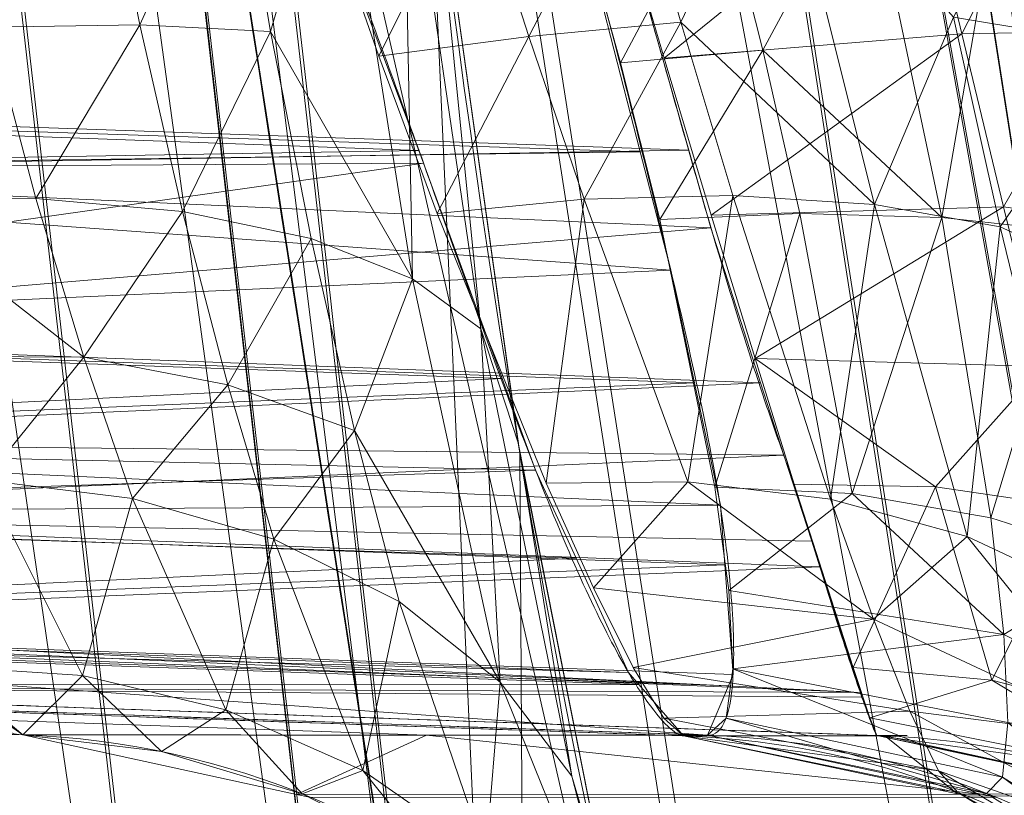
# Model space of a CAD drawing. Header units: millimetres. Extents: x -71 to 71, y -145 to 145.
# Tile 477 of 497: x 41.913 to 42.265, y 109.909 to 110.186. Entities that reach past the tile are written whole.
import ezdxf

# ---------------------------------------------------------------- set-up
doc = ezdxf.new("R2010")
doc.units = ezdxf.units.MM
doc.layers.add('1', color=7, linetype='CONTINUOUS')

msp = doc.modelspace()

# ---------------------------------------------------------------- linework, layer by layer
at = {"layer": '1', "color": 163, "linetype": 'Continuous', "lineweight": 13, "extrusion": (-0.1137140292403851, 4.890573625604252e-05, 0.9935135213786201)}
msp.add_arc((-109.6483202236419, 42.06145079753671, -0.5956104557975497), 0.3, 96.54945003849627, 178.0117394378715, dxfattribs=at)
at = {"layer": '1', "color": 163, "linetype": 'Continuous', "lineweight": 13, "extrusion": (0.05659040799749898, 3.694390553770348e-05, 0.9983974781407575)}
msp.add_arc((109.6024184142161, -42.38075128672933, -1.797075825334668), 0.3, 278.5010651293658, 357.9593240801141, dxfattribs=at)
at = {"layer": '1', "color": 163, "linetype": 'Continuous', "lineweight": 13, "extrusion": (-0.05388248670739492, 4.44957067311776e-05, 0.9985472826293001)}
msp.add_arc((-109.6649407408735, 42.06560171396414, -0.9875252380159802), 0.3, 97.14968577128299, 178.0444723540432, dxfattribs=at)
at = {"layer": '1', "color": 163, "linetype": 'Continuous', "lineweight": 13, "extrusion": (-0.02099209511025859, 4.11783270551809e-05, 0.9997796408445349)}
msp.add_arc((-109.7126891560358, 41.97729332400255, -1.215230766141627), 0.3, 97.58949235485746, 178.1119756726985, dxfattribs=at)
at = {"layer": '1', "color": 163, "linetype": 'Continuous', "lineweight": 13}
for points, knots in [([(37.174240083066, 118.08603465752, 15.9592939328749), (37.2238781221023, 117.780023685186, 15.9462913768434), (37.35066853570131, 117.002732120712, 15.9053668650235), (37.5568223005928, 115.756396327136, 15.8077242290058), (37.7934096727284, 114.349320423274, 15.6541114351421), (38.0327967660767, 112.947949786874, 15.4584926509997), (38.2746910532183, 111.553323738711, 15.2220725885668), (38.5188048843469, 110.16635640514, 14.9462216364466), (38.76485939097, 108.787827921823, 14.6324494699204), (39.0125878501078, 107.418379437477, 14.2823776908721), (39.2617382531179, 106.058512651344, 13.897713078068), (39.5120752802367, 104.708592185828, 13.4802221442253), (39.8471510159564, 102.922266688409, 12.8822026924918), (40.2679135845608, 100.715129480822, 12.061672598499), (40.7745235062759, 98.1073669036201, 10.9747185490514), (41.281745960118, 95.5384227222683, 9.79949859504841), (41.7887493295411, 93.00515156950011, 8.54936866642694), (42.2949141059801, 90.5035364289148, 7.23688600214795), (42.7997920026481, 88.0289342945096, 5.8738086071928), (43.3030673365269, 85.5762681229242, 4.47116393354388), (43.8045219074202, 83.1401714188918, 3.03936374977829), (44.3040040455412, 80.7150933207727, 1.58834298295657), (44.8014013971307, 78.295374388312, 0.127711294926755), (45.2966154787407, 75.8753054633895, -1.33308240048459), (45.789538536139, 73.4491754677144, -2.78458865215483), (46.28003040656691, 71.0113204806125, -4.2171932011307), (46.7678950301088, 68.5561812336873, -5.6209568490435), (47.2528545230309, 66.0783819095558, -6.985457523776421), (47.7345229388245, 63.572834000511, -8.29965698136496), (48.2123755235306, 61.0348846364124, -9.55178072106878), (48.6857180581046, 58.4605086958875, -10.7292506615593), (49.15365527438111, 55.846563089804, -11.8186859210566), (49.5381647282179, 53.6336486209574, -12.6414512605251), (49.8418233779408, 51.8423407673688, -13.2413425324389), (50.0673963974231, 50.4885070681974, -13.6602746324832), (50.29059100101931, 49.12455621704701, -14.0464135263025), (50.5111860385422, 47.7508596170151, -14.3979884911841), (50.7289488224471, 46.3679270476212, -14.7132887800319), (50.9436375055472, 44.9764090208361, -14.9906891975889), (51.1550039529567, 43.577096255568, -15.2286769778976), (51.3627972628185, 42.1709145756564, -15.425879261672), (51.566767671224, 40.7589159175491, -15.5810895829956), (51.766670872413, 39.342264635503, -15.6932925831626), (51.9622724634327, 37.922219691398, -15.7616849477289), (52.0896590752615, 36.9741488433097, -15.7776897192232), (52.1525651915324, 36.5, -15.7782386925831)], [0, 0, 0, 0, 0.0103548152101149, 0.0263168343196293, 0.0422788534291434, 0.0582408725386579, 0.074202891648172, 0.0901649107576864, 0.106126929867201, 0.122088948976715, 0.138050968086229, 0.154012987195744, 0.169975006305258, 0.201899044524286, 0.233823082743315, 0.265747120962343, 0.297671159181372, 0.3295951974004, 0.361519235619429, 0.393443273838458, 0.425367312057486, 0.457291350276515, 0.489215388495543, 0.521139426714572, 0.5530634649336, 0.584987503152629, 0.616911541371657, 0.648835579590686, 0.680759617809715, 0.712683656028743, 0.744607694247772, 0.7765317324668, 0.808455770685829, 0.824417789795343, 0.840379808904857, 0.856341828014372, 0.872303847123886, 0.8882658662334, 0.904227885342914, 0.920189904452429, 0.936151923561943, 0.952113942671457, 0.968075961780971, 0.984037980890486, 1, 1, 1, 1]), ([(37.2559310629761, 118.086034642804, -16.0329826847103), (37.2645711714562, 118.04183302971, -16.03452073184), (37.2954305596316, 117.883994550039, -16.0402037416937), (37.3485385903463, 117.612566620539, -16.0511465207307), (37.4264070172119, 117.215021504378, -16.0696304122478), (37.4932121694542, 116.874411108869, -16.0880872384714), (37.5489196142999, 116.590677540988, -16.1051934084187), (37.604644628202, 116.307000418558, -16.1231595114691), (37.6938587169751, 115.853304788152, -16.1546480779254), (37.8166426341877, 115.229976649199, -16.2044798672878), (37.9507056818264, 114.550695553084, -16.2668815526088), (38.0848598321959, 113.87221337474, -16.337215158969), (38.2638223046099, 112.96872616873, -16.4413951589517), (38.4876361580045, 111.841703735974, -16.5907973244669), (38.7562028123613, 110.493558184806, -16.7997191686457), (39.0245972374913, 109.150088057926, -17.037115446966), (39.29265717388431, 107.811687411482, -17.3018213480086), (39.5602472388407, 106.478601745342, -17.5925977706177), (39.8272320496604, 105.151076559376, -17.908205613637), (40.1822598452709, 103.388599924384, -18.3604286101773), (40.6239879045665, 101.199941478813, -18.9814258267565), (41.1501005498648, 98.596526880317, -19.8055950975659), (41.6717586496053, 96.0151266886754, -20.6987407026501), (42.188619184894, 93.4540909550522, -21.6511651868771), (42.7004625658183, 90.9112177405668, -22.6535253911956), (43.2071659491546, 88.3838781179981, -23.6968439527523), (43.7086800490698, 85.8691165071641, -24.7724886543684), (44.3704490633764, 82.5286146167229, -26.2386713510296), (45.1847754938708, 78.3680921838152, -28.1110701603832), (45.9822741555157, 74.2044292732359, -29.9837394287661), (46.6102725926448, 70.8576333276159, -31.4504265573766), (47.0762346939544, 68.3362533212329, -32.5265704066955), (47.537077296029, 65.8003905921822, -33.5704788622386), (47.9926504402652, 63.2470845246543, -34.573480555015), (48.4427233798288, 60.673706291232, -35.5265503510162), (48.88697175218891, 58.0780629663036, -36.4202895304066), (49.32496441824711, 55.4585273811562, -37.24493877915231), (49.6842880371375, 53.2549047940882, -37.8661866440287), (49.9680084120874, 51.47957208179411, -38.3184878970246), (50.1788297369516, 50.1419744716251, -38.6340858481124), (50.3875824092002, 48.798398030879, -38.92477634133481), (50.5941522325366, 47.4491043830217, -39.1893143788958), (50.7984250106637, 46.0943551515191, -39.4264549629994), (51.00027453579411, 44.7345648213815, -39.635030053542), (51.16635792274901, 43.59755070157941, -39.7840646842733), (51.29788281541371, 42.6859096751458, -39.8879032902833), (51.3958388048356, 42.0012349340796, -39.9579571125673), (51.4930903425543, 41.3156871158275, -40.0200552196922), (51.5896204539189, 40.6293552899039, -40.0740904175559), (51.6854121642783, 39.94232852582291, -40.1199555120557), (51.7646091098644, 39.369301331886, -40.1512786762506), (51.8275804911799, 38.910621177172, -40.1721449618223), (51.8746138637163, 38.5664945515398, -40.1856879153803), (51.9214499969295, 38.2222641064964, -40.1971134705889), (51.9680868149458, 37.8779425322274, -40.2064109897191), (52.0145222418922, 37.5335425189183, -40.21356983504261), (52.0530489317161, 37.246488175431, -40.2177457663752), (52.0837675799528, 37.0168187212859, -40.2200081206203), (52.106754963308, 36.84455529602, -40.2211645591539), (52.1296904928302, 36.6722821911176, -40.2217795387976), (52.14494610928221, 36.557428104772, -40.2218277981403), (52.1525651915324, 36.5, -40.2217613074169)], [0, 0, 0, 0, 0.0015533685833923, 0.00554715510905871, 0.00954094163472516, 0.0155316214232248, 0.017528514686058, 0.0195254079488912, 0.0255160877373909, 0.0335036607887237, 0.0414912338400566, 0.0494788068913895, 0.0574663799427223, 0.073441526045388, 0.0894166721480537, 0.10539181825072, 0.121366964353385, 0.137342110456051, 0.153317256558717, 0.169292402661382, 0.201242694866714, 0.233192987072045, 0.265143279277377, 0.297093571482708, 0.32904386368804, 0.360994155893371, 0.392944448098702, 0.424894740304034, 0.488795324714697, 0.55269590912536, 0.584646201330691, 0.616596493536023, 0.648546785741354, 0.680497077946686, 0.712447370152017, 0.744397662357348, 0.77634795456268, 0.808298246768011, 0.824273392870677, 0.840248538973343, 0.856223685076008, 0.872198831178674, 0.88817397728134, 0.904149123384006, 0.920124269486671, 0.928111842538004, 0.936099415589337, 0.94408698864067, 0.952074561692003, 0.960062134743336, 0.968049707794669, 0.972043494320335, 0.976037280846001, 0.980031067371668, 0.984024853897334, 0.988018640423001, 0.992012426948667, 0.9940093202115, 0.996006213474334, 0.998003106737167, 1, 1, 1, 1]), ([(41.6735074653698, 112.263208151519, -5.50931000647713), (41.6735105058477, 112.263188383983, -5.50931000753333), (41.6735135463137, 112.263168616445, -5.50931000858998), (41.7315875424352, 111.885603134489, -5.50933018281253), (41.7899435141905, 111.508101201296, -5.509350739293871), (41.89272186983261, 110.845680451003, -5.50938744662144), (41.9370536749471, 110.560747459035, -5.509403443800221), (42.0258939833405, 109.990908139, -5.50943580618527), (42.070402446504, 109.706001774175, -5.50945217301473), (42.1149678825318, 109.421104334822, -5.50946868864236)], [0, 0, 0, 0, 2.08609620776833e-05, 2.08609620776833e-05, 0.398450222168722, 0.398450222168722, 0.699224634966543, 0.699224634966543, 1, 1, 1, 1]), ([(41.7732739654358, 110.2336653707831, 4.488518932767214), (41.77457325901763, 110.2287075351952, 4.488544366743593), (41.77734405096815, 110.2188378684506, 4.48836153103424), (41.78322353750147, 110.1992344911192, 4.487062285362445), (41.79377525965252, 110.1652329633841, 4.482343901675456), (41.80917832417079, 110.1180571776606, 4.468689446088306), (41.82789672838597, 110.0657317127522, 4.441745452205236), (41.84724122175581, 110.0196727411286, 4.405434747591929), (41.86643664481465, 109.981514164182, 4.360799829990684), (41.88426914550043, 109.9526094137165, 4.309211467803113), (41.90079652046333, 109.9344788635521, 4.252456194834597), (41.91005716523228, 109.9301808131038, 4.21254658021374), (41.91397251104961, 109.9301235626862, 4.192414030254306)], [0, 0, 0, 0, 0.03125, 0.0625, 0.125, 0.25, 0.375, 0.5, 0.625, 0.75, 0.875, 1, 1, 1, 1]), ([(42.15004707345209, 109.9297683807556, -4.193145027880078), (42.14813201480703, 109.9297861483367, -4.217499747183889), (42.14153898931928, 109.9341827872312, -4.260116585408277), (42.12581063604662, 109.9596822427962, -4.32559871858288), (42.11074597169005, 109.9907942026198, -4.375454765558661), (42.09261597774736, 110.0358415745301, -4.422171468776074), (42.07158477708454, 110.093886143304, -4.460078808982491), (42.04770398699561, 110.161487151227, -4.484224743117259), (42.02981591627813, 110.2091172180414, -4.489263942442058), (42.02034234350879, 110.2325348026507, -4.4890572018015)], [0, 0, 0, 0, 0.25, 0.375, 0.5, 0.625, 0.75, 0.875, 1, 1, 1, 1]), ([(42.1256391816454, 110.2316421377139, -0.03679167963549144), (42.13124443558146, 110.2123779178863, -0.0366835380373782), (42.14213086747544, 110.1737368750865, -0.04015852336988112), (42.15791286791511, 110.1176532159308, -0.05622801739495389), (42.17094727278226, 110.074314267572, -0.07836262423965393), (42.18010168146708, 110.0466265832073, -0.09798394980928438), (42.18468605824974, 110.0335414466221, -0.1087598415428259), (42.18726763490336, 110.0262884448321, -0.1151915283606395), (42.19340487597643, 110.0084970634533, -0.1317656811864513), (42.20158743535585, 109.98114937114, -0.1637501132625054), (42.21083642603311, 109.9520416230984, -0.2159659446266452), (42.217204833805, 109.9340338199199, -0.2734049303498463), (42.21901005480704, 109.929911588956, -0.3134939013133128), (42.2191558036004, 109.9299203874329, -0.3335624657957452)], [0, 0, 0, 0, 0.125, 0.25, 0.375, 0.4375, 0.46875, 0.484375, 0.5, 0.625, 0.75, 0.875, 1, 1, 1, 1]), ([(41.4182106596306, 109.947504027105, 4.17517520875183), (41.4926905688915, 109.944892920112, 4.17776505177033), (41.567170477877, 109.942281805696, 4.18035489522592), (41.7324244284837, 109.93648832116, 4.18610116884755), (41.8231984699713, 109.933305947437, 4.18925759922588), (41.9139725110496, 109.930123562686, 4.1924140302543)], [0, 0, 0, 0, 0.450699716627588, 0.450699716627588, 1, 1, 1, 1]), ([(42.1500470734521, 109.929768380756, -4.19314502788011), (42.0610434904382, 109.932882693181, -4.19005406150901), (41.97203990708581, 109.935996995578, -4.18696309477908), (41.7993926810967, 109.942038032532, -4.18096730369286), (41.7157490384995, 109.944964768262, -4.17806247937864), (41.6321053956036, 109.947891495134, -4.17515765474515)], [0, 0, 0, 0, 0.51552281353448, 0.51552281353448, 1, 1, 1, 1]), ([(42.1587184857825, 109.929989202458, 1.28106095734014), (42.0833547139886, 109.932616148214, 1.28368059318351), (42.0079909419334, 109.935243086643, 1.28630022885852), (41.84042401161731, 109.941083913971, 1.29212483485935), (41.7482208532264, 109.94429779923, 1.29532980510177), (41.6560176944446, 109.947511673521, 1.2985347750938)], [0, 0, 0, 0, 0.449753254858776, 0.449753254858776, 1, 1, 1, 1]), ([(41.7139227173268, 109.94757556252, -0.351121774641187), (41.7993494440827, 109.944590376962, -0.348152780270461), (41.88477617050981, 109.941605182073, -0.345183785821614), (42.0531871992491, 109.935720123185, -0.339330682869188), (42.1361715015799, 109.932820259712, -0.33644657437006), (42.2191558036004, 109.929920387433, -0.333562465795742)], [0, 0, 0, 0, 0.50725137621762, 0.50725137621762, 1, 1, 1, 1]), ([(41.9139725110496, 109.930123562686, 4.1924140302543), (41.9281329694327, 109.930117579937, 4.06866765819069), (41.941815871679, 109.930111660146, 3.94486570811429), (41.9889397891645, 109.930090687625, 3.50290183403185), (42.0197115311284, 109.93007585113, 3.18443874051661), (42.0749634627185, 109.930046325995, 2.54705752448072), (42.099445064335, 109.930031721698, 2.22810829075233), (42.1347793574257, 109.930007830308, 1.69974926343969), (42.1474226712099, 109.929998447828, 1.4904392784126), (42.1587184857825, 109.929989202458, 1.28106095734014)], [0, 0, 0, 0, 0.127873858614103, 0.127873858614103, 0.456329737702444, 0.456329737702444, 0.784725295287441, 0.784725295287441, 1, 1, 1, 1]), ([(42.2191558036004, 109.929920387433, -0.333562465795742), (42.2254046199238, 109.929908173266, -0.631234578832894), (42.2289606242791, 109.929896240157, -0.928975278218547), (42.23102138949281, 109.929868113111, -1.62910714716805), (42.2273094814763, 109.929851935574, -2.03154663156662), (42.2101215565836, 109.929820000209, -2.83628572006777), (42.1966368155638, 109.92980439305, -3.23864427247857), (42.1698968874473, 109.929782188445, -3.8249319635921), (42.1604785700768, 109.929775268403, -4.009068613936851), (42.1500470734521, 109.929768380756, -4.19314502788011)], [0, 0, 0, 0, 0.231332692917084, 0.231332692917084, 0.543992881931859, 0.543992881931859, 0.856752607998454, 0.856752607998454, 1, 1, 1, 1])]:
    msp.add_open_spline(points, degree=3, knots=knots, dxfattribs=at)
for points in [[(42.40004509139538, 109.465681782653, -5.232039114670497), (42.25118814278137, 110.4165727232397, -5.233684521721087), (42.10351301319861, 111.3640377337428, -5.235263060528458), (41.95833692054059, 112.307002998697, -5.23674818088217)], [(41.7765400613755, 112.243727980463, 5.247592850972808), (41.88447020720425, 111.3155741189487, 5.24808548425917), (41.99080084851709, 110.3849403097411, 5.248694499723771), (42.09507325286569, 109.453004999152, 5.249394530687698)], [(42.0585710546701, 110.266286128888, 4.82545094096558), (42.0958538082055, 109.940040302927, 4.82568673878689), (42.1618847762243, 109.664113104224, 4.55517164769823), (42.1996262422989, 109.664399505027, 4.22512202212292)], [(42.15871848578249, 109.9299892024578, 1.281060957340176), (42.16151225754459, 109.929927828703, 1.261391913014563), (42.16578763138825, 109.9337433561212, 1.221857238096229), (42.16848655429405, 109.9510798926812, 1.164569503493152), (42.16769127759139, 109.9797156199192, 1.111914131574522), (42.16282596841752, 110.018139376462, 1.066158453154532), (42.15309237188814, 110.064506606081, 1.029508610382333), (42.14075397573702, 110.1166818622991, 1.002774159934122), (42.12694639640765, 110.1726665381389, 0.9867679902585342), (42.11657798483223, 110.2110529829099, 0.9833467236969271), (42.11108647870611, 110.230143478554, 0.9834542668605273)]]:
    msp.add_open_spline(points, degree=3, dxfattribs=at)
for points in [[(42.37344861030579, 109.4615235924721, -5.334441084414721), (41.93054139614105, 112.3027354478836, -5.337710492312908), (41.95832461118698, 112.3070046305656, -5.236747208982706)], [(41.95832461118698, 112.3070046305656, -5.236747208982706), (42.4000658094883, 109.4656884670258, -5.232040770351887), (42.37344861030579, 109.4615235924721, -5.334441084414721)], [(42.3056073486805, 110.2763339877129, -4.810195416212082), (42.40004345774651, 109.4656810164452, -5.232038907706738), (41.95833578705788, 112.3070046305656, -5.236748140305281)], [(42.37344861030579, 109.4615235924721, -5.334441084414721), (41.86679050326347, 112.2929304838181, -5.427447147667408), (41.92976281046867, 112.3026162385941, -5.340550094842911)], [(41.92976281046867, 112.3026162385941, -5.340550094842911), (41.93054139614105, 112.3027354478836, -5.337710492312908), (42.37344861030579, 109.4615235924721, -5.334441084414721)], [(41.77753254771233, 112.2792065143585, -5.486228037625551), (41.86568036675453, 112.2927591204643, -5.428177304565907), (42.30879992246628, 109.4514206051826, -5.426665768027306)], [(42.30991750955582, 109.4515919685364, -5.425919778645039), (42.30879992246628, 109.4514206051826, -5.426665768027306), (41.86568036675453, 112.2927591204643, -5.428177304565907), (41.86679050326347, 112.2929304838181, -5.427447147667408)], [(41.86679050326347, 112.2929304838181, -5.427447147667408), (42.37344861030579, 109.4615235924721, -5.334441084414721), (42.372677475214, 109.4614043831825, -5.337404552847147)], [(42.372677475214, 109.4614043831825, -5.337404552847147), (42.30991750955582, 109.4515919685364, -5.425919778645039), (41.86679050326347, 112.2929304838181, -5.427447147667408)], [(42.22006350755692, 109.4375401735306, -5.485911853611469), (42.21458360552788, 109.4366833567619, -5.487140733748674), (41.77219048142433, 112.2783869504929, -5.487414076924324), (41.77753254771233, 112.2792065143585, -5.486228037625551)], [(41.77753254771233, 112.2792065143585, -5.486228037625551), (42.30879992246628, 109.4514206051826, -5.426665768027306), (42.22006350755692, 109.4375401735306, -5.485911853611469)], [(41.77219048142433, 112.2783869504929, -5.487414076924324), (42.21458360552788, 109.4366833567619, -5.487140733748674), (41.89332947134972, 110.8420118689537, -5.509387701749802)], [(42.09507256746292, 109.4530075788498, 5.249394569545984), (41.77657142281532, 112.2437343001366, 5.247597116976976), (41.7461059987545, 112.2401878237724, 5.345182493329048)], [(41.77654162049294, 112.243726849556, 5.247592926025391), (42.09507256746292, 109.4530075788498, 5.249394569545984), (42.0585423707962, 110.2662831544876, 4.82544768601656)], [(42.0633852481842, 109.4494536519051, 5.348932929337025), (41.74530506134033, 112.2400909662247, 5.347746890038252), (41.6816771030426, 112.2326850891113, 5.430918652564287)], [(42.0633852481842, 109.4494536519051, 5.348932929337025), (41.7461059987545, 112.2401878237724, 5.345182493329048), (41.74530506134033, 112.2400909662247, 5.347746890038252)], [(41.7461059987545, 112.2401878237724, 5.345182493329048), (42.06418991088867, 109.4495430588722, 5.346412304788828), (42.09507256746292, 109.4530075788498, 5.249394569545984)], [(42.0633852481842, 109.4494536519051, 5.348932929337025), (42.06418991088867, 109.4495430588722, 5.346412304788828), (41.7461059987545, 112.2401878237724, 5.345182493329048)], [(41.99859499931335, 109.4421967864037, 5.432178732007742), (41.68058186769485, 112.2325584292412, 5.431612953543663), (41.59348085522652, 112.2224256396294, 5.486927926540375)], [(41.6816771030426, 112.2326850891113, 5.430918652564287), (41.68058186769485, 112.2325584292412, 5.431612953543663), (41.99859499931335, 109.4421967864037, 5.432178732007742), (41.99968278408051, 109.4423159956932, 5.431490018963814)], [(41.6816771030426, 112.2326850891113, 5.430918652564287), (41.99968278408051, 109.4423159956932, 5.431490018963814), (42.0633852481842, 109.4494536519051, 5.348932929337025)], [(41.59348085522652, 112.2224256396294, 5.486927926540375), (41.91170260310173, 109.4324663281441, 5.487046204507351), (41.99859499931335, 109.4421967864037, 5.432178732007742)], [(41.89332947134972, 110.8420118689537, -5.509387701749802), (42.11496934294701, 109.4211041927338, -5.509468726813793), (41.63637384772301, 109.4211935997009, -5.526181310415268), (41.40914976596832, 110.8420863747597, -5.526295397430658)], [(42.21458360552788, 109.4366833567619, -5.487140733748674), (42.11496934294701, 109.4211041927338, -5.509468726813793), (41.89332947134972, 110.8420118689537, -5.509387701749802)], [(42.24663227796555, 110.1866811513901, -4.584058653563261), (42.30835661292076, 110.1764068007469, -4.688221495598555), (42.29193553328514, 110.2742254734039, -4.69631515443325)], [(42.07764193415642, 110.075332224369, 4.672313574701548), (42.04988479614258, 110.2652922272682, 4.707669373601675), (42.05857217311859, 110.2662831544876, 4.825450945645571)], [(42.09507256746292, 109.4530075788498, 5.249394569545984), (42.09164902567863, 110.0308895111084, 4.776584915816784), (42.0585423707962, 110.2662831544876, 4.82544768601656)], [(42.05857217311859, 110.2662831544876, 4.825450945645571), (42.09103062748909, 110.0345626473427, 4.778162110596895), (42.07764193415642, 110.075332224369, 4.672313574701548)], [(42.00250655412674, 110.1815178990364, 4.589121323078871), (41.98965057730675, 110.2584078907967, 4.593738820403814), (42.02628508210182, 110.2625951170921, 4.648088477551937)], [(42.00250655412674, 110.1815178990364, 4.589121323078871), (42.02628508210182, 110.2625951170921, 4.648088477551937), (42.05320030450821, 110.0932136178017, 4.618733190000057)], [(42.05320030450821, 110.0932136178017, 4.618733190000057), (42.02628508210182, 110.2625951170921, 4.648088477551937), (42.04988479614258, 110.2652922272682, 4.707669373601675)], [(42.04988479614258, 110.2652922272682, 4.707669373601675), (42.07764193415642, 110.075332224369, 4.672313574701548), (42.05320030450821, 110.0932136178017, 4.618733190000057)], [(41.95580258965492, 110.1838946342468, 4.544996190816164), (41.94214195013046, 110.2529764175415, 4.548715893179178), (41.98965057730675, 110.2584078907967, 4.593738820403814)], [(41.98965057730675, 110.2584078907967, 4.593738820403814), (42.00250655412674, 110.1815178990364, 4.589121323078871), (41.95580258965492, 110.1838946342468, 4.544996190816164)], [(42.18386486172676, 110.2576330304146, -4.545941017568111), (42.13081300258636, 110.2494895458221, -4.51495498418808), (42.14917495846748, 110.1849004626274, -4.511659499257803)], [(42.21835359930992, 110.1196855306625, -4.525152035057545), (42.18386486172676, 110.2576330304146, -4.545941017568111), (42.14917495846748, 110.1849004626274, -4.511659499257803)], [(42.18386486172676, 110.2576330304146, -4.545941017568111), (42.21835359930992, 110.1196855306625, -4.525152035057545), (42.24663227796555, 110.1866811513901, -4.584058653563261)], [(41.90223291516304, 110.1830825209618, 4.512154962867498), (41.88743606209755, 110.2467179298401, 4.515820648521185), (41.94214195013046, 110.2529764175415, 4.548715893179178)], [(41.94214195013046, 110.2529764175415, 4.548715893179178), (41.95580258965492, 110.1838946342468, 4.544996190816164), (41.90223291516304, 110.1830825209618, 4.512154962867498)], [(42.24954172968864, 110.1807877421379, -0.01584777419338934), (42.23407059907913, 110.2456301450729, -0.01197990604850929), (42.2862321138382, 110.2523654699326, 0.0175653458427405)], [(42.2862321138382, 110.2523654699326, 0.0175653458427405), (42.30066016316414, 110.1817414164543, 0.01360425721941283), (42.24954172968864, 110.1807877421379, -0.01584777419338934)], [(42.13081300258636, 110.2494895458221, -4.51495498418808), (42.07511618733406, 110.2409437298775, -4.496220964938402), (42.09482669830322, 110.1798340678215, -4.492086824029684)], [(42.09482669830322, 110.1798340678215, -4.492086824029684), (42.14917495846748, 110.1849004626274, -4.511659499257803), (42.13081300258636, 110.2494895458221, -4.51495498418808)], [(42.2656387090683, 110.2498397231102, 0.9332926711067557), (42.21534356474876, 110.2434247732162, 0.960450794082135), (42.2423891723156, 110.1150959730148, 0.9824163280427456)], [(42.2423891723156, 110.1150959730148, 0.9824163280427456), (42.29096323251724, 110.1097837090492, 0.9569991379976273), (42.2656387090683, 110.2498397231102, 0.9332926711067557)], [(42.02034324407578, 110.2325320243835, -4.48905723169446), (41.63210466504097, 110.2461218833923, -4.475571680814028), (41.62955284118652, 110.1545393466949, -4.456792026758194)], [(42.11108759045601, 110.2301403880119, 0.9834542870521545), (41.6560173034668, 110.2460026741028, 0.9992758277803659), (41.65347665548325, 110.1545691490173, 1.01790449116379)], [(41.71137139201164, 110.154464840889, -0.06980090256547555), (41.71392321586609, 110.2460324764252, -0.05110385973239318), (42.1256385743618, 110.2316454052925, -0.03679168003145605)], [(42.14319586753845, 110.1719811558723, -0.04252704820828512), (42.1256385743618, 110.2316454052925, -0.03679168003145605), (42.23407059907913, 110.2456301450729, -0.01197990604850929)], [(42.23407059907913, 110.2456301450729, -0.01197990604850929), (42.24954172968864, 110.1807877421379, -0.01584777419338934), (42.14319586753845, 110.1719811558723, -0.04252704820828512)], [(42.07511618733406, 110.2409437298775, -4.496220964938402), (42.02034324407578, 110.2325320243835, -4.48905723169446), (42.04124957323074, 110.172763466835, -4.483409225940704)], [(42.04124957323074, 110.172763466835, -4.483409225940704), (42.09482669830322, 110.1798340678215, -4.492086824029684), (42.07511618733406, 110.2409437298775, -4.496220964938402)], [(42.21534356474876, 110.2434247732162, 0.960450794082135), (42.16285794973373, 110.2367416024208, 0.977005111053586), (42.1784408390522, 110.1748570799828, 0.981762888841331)], [(42.2423891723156, 110.1150959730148, 0.9824163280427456), (42.21534356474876, 110.2434247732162, 0.960450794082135), (42.1784408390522, 110.1748570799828, 0.981762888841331)], [(42.16285794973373, 110.2367416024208, 0.977005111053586), (42.11108759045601, 110.2301403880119, 0.9834542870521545), (42.12755709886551, 110.170416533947, 0.9892276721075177)], [(42.12755709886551, 110.170416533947, 0.9892276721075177), (42.1784408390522, 110.1748570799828, 0.981762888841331), (42.16285794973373, 110.2367416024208, 0.977005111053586)], [(41.62955284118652, 110.1545393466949, -4.456792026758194), (42.05549880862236, 110.1389899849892, -4.474480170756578), (42.02034324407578, 110.2325320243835, -4.48905723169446)], [(42.1256385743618, 110.2316454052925, -0.03679168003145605), (42.15199872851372, 110.1391762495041, -0.05527358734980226), (41.71137139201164, 110.154464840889, -0.06980090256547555)], [(41.65347665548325, 110.1545691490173, 1.01790449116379), (42.13466122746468, 110.1385429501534, 1.004251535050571), (42.11108759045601, 110.2301403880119, 0.9834542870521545)], [(42.14917495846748, 110.1849004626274, -4.511659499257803), (42.09482669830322, 110.1798340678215, -4.492086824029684), (42.11457073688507, 110.1216524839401, -4.476030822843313)], [(42.11457073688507, 110.1216524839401, -4.476030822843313), (42.16768965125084, 110.1229265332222, -4.495492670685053), (42.14917495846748, 110.1849004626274, -4.511659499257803)], [(42.14917495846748, 110.1849004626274, -4.511659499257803), (42.16768965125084, 110.1229265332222, -4.495492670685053), (42.21835359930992, 110.1196855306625, -4.525152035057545)], [(42.21835359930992, 110.1196855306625, -4.525152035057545), (42.26325452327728, 110.111728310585, -4.564136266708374), (42.24663227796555, 110.1866811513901, -4.584058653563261)], [(42.30835661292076, 110.1764068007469, -4.688221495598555), (42.24663227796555, 110.1866811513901, -4.584058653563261), (42.26325452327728, 110.111728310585, -4.564136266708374)], [(41.90223291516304, 110.1830825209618, 4.512154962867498), (41.9185608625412, 110.1219207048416, 4.496079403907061), (41.8633408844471, 110.1216599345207, 4.475510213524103)], [(41.9185608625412, 110.1219207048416, 4.496079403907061), (41.90223291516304, 110.1830825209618, 4.512154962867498), (41.95580258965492, 110.1838946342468, 4.544996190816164)], [(41.95580258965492, 110.1838946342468, 4.544996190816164), (41.97103902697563, 110.1172789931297, 4.527710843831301), (41.9185608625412, 110.1219207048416, 4.496079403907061)], [(41.97103902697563, 110.1172789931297, 4.527710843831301), (41.95580258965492, 110.1838946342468, 4.544996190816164), (42.00250655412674, 110.1815178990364, 4.589121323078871)], [(42.00250655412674, 110.1815178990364, 4.589121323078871), (42.01699793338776, 110.1075559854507, 4.569401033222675), (41.97103902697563, 110.1172789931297, 4.527710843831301)], [(42.05320030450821, 110.0932136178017, 4.618733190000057), (42.01699793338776, 110.1075559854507, 4.569401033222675), (42.00250655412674, 110.1815178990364, 4.589121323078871)], [(42.26450994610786, 110.1189255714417, -0.03267009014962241), (42.24954172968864, 110.1807877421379, -0.01584777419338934), (42.30066016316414, 110.1817414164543, 0.01360425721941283)], [(42.30066016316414, 110.1817414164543, 0.01360425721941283), (42.35943779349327, 110.1051792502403, 0.03258545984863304), (42.26450994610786, 110.1189255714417, -0.03267009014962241)], [(42.09482669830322, 110.1798340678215, -4.492086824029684), (42.04124957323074, 110.172763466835, -4.483409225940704), (42.06209629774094, 110.11653393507, -4.466451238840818)], [(42.06209629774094, 110.11653393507, -4.466451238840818), (42.11457073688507, 110.1216524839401, -4.476030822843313), (42.09482669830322, 110.1798340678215, -4.492086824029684)], [(42.1600453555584, 110.1158782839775, -0.05961909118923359), (42.14319586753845, 110.1719811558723, -0.04252704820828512), (42.24954172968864, 110.1807877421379, -0.01584777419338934)], [(42.24954172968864, 110.1807877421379, -0.01584777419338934), (42.26450994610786, 110.1189255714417, -0.03267009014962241), (42.1600453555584, 110.1158782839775, -0.05961909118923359)], [(42.1784408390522, 110.1748570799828, 0.981762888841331), (42.12755709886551, 110.170416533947, 0.9892276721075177), (42.14160144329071, 110.1143956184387, 1.006422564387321)], [(42.14160144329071, 110.1143956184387, 1.006422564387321), (42.19173640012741, 110.1165041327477, 0.9987944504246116), (42.1784408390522, 110.1748570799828, 0.981762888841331)], [(42.1784408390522, 110.1748570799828, 0.981762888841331), (42.19173640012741, 110.1165041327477, 0.9987944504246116), (42.2423891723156, 110.1150959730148, 0.9824163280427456)], [(42.26325452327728, 110.111728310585, -4.564136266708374), (42.32527315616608, 110.0834980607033, -4.660965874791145), (42.30835661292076, 110.1764068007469, -4.688221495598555)], [(42.05549880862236, 110.1389899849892, -4.474480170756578), (41.62955284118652, 110.1545393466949, -4.456792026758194), (41.62891954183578, 110.1318150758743, -4.452133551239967)], [(42.13466122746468, 110.1385429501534, 1.004251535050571), (41.65347665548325, 110.1545691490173, 1.01790449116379), (41.65284708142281, 110.1318895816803, 1.022526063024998)], [(41.7107418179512, 110.131748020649, -0.07443926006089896), (41.71137139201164, 110.154464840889, -0.06980090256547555), (42.15199872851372, 110.1391762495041, -0.05527358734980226)], [(41.62891954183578, 110.1318150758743, -4.452133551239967), (42.05716401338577, 110.134556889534, -4.473788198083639), (42.05549880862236, 110.1389899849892, -4.474480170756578)], [(42.15199872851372, 110.1391762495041, -0.05527358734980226), (42.15992242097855, 110.1113706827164, -0.06083028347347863), (41.7107418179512, 110.131748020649, -0.07443926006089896)], [(41.65284708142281, 110.1318895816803, 1.022526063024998), (42.14555025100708, 110.0962311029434, 1.013857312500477), (42.13466122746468, 110.1385429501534, 1.004251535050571)], [(41.62824898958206, 110.0737079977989, -4.412928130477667), (42.08526387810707, 110.057570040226, -4.428467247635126), (42.05716401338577, 110.134556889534, -4.473788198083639)], [(42.05716401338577, 110.134556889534, -4.473788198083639), (41.62891954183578, 110.1318150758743, -4.452133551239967), (41.62824898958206, 110.0737079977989, -4.412928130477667)], [(42.14555025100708, 110.0962311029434, 1.013857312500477), (41.65284708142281, 110.1318895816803, 1.022526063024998), (41.65218025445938, 110.0738048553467, 1.061541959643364)], [(41.71007126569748, 110.0736185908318, -0.1135744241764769), (41.7107418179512, 110.131748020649, -0.07443926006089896), (42.15992242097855, 110.1113706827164, -0.06083028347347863)], [(41.9357642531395, 110.0651472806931, 4.468812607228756), (41.82827100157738, 110.0657656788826, 4.438313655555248), (41.8633408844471, 110.1216599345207, 4.475510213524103)], [(41.8633408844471, 110.1216599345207, 4.475510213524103), (41.9185608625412, 110.1219207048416, 4.496079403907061), (41.9357642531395, 110.0651472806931, 4.468812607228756)], [(41.9357642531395, 110.0651472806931, 4.468812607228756), (41.9185608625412, 110.1219207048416, 4.496079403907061), (41.97103902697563, 110.1172789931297, 4.527710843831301)], [(42.11457073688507, 110.1216524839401, -4.476030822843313), (42.06209629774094, 110.11653393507, -4.466451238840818), (42.10105538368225, 110.0201159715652, -4.403315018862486)], [(42.10105538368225, 110.0201159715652, -4.403315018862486), (42.15163365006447, 110.020600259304, -4.413065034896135), (42.11457073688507, 110.1216524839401, -4.476030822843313)], [(42.16768965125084, 110.1229265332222, -4.495492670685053), (42.11457073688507, 110.1216524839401, -4.476030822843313), (42.15163365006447, 110.020600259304, -4.413065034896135)], [(42.15163365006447, 110.020600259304, -4.413065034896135), (42.20269620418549, 110.0144237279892, -4.429880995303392), (42.16768965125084, 110.1229265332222, -4.495492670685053)], [(42.21835359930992, 110.1196855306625, -4.525152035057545), (42.16768965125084, 110.1229265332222, -4.495492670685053), (42.20269620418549, 110.0144237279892, -4.429880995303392)], [(42.17571020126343, 110.064685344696, -0.08686960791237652), (42.1600453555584, 110.1158782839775, -0.05961909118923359), (42.26450994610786, 110.1189255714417, -0.03267009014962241)], [(42.26450994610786, 110.1189255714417, -0.03267009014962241), (42.27852076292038, 110.0618615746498, -0.06104161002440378), (42.17571020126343, 110.064685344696, -0.08686960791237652)], [(42.20269620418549, 110.0144237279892, -4.429880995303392), (42.25153103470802, 110.0010350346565, -4.453808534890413), (42.21835359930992, 110.1196855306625, -4.525152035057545)], [(42.26325452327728, 110.111728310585, -4.564136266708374), (42.21835359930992, 110.1196855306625, -4.525152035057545), (42.25153103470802, 110.0010350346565, -4.453808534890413)], [(42.27852076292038, 110.0618615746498, -0.06104161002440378), (42.26450994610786, 110.1189255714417, -0.03267009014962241), (42.35943779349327, 110.1051792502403, 0.03258545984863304)], [(41.97103902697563, 110.1172789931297, 4.527710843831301), (41.98721051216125, 110.0553199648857, 4.498199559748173), (41.9357642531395, 110.0651472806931, 4.468812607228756)], [(41.98721051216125, 110.0553199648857, 4.498199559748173), (41.97103902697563, 110.1172789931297, 4.527710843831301), (42.01699793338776, 110.1075559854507, 4.569401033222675)], [(42.19173640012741, 110.1165041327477, 0.9987944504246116), (42.14160144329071, 110.1143956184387, 1.006422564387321), (42.1612560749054, 110.0187376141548, 1.07019254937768)], [(42.1612560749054, 110.0187376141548, 1.07019254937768), (42.21039265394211, 110.0163832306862, 1.064166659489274), (42.19173640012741, 110.1165041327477, 0.9987944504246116)], [(42.2423891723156, 110.1150959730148, 0.9824163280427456), (42.19173640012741, 110.1165041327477, 0.9987944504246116), (42.21039265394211, 110.0163832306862, 1.064166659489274)], [(42.21039265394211, 110.0163832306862, 1.064166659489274), (42.25996509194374, 110.0077554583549, 1.051694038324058), (42.2423891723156, 110.1150959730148, 0.9824163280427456)], [(42.29096323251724, 110.1097837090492, 0.9569991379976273), (42.2423891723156, 110.1150959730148, 0.9824163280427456), (42.25996509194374, 110.0077554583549, 1.051694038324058)], [(42.15992242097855, 110.1113706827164, -0.06083028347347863), (42.17762872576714, 110.0560054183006, -0.09557513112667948), (41.71007126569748, 110.0736185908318, -0.1135744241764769)], [(42.25153103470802, 110.0010350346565, -4.453808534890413), (42.29526966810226, 109.9805682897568, -4.484119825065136), (42.26325452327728, 110.111728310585, -4.564136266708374)], [(42.32527315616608, 110.0834980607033, -4.660965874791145), (42.26325452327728, 110.111728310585, -4.564136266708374), (42.29526966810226, 109.9805682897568, -4.484119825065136)], [(42.01699793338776, 110.1075559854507, 4.569401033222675), (42.03250631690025, 110.0389137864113, 4.536118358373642), (41.98721051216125, 110.0553199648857, 4.498199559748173)], [(42.03250631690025, 110.0389137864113, 4.536118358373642), (42.01699793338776, 110.1075559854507, 4.569401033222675), (42.05320030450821, 110.0932136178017, 4.618733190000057)], [(42.25996509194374, 110.0077554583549, 1.051694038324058), (42.30757057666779, 109.992504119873, 1.032593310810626), (42.29096323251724, 110.1097837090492, 0.9569991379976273)], [(41.65218025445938, 110.0738048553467, 1.061541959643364), (42.15405508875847, 110.0559309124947, 1.043174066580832), (42.14555025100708, 110.0962311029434, 1.013857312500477)], [(42.03250631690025, 110.0389137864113, 4.536118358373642), (42.05320030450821, 110.0932136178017, 4.618733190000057), (42.08452999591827, 109.9489778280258, 4.528765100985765)], [(42.08452999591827, 109.9489778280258, 4.528765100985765), (42.05320030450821, 110.0932136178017, 4.618733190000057), (42.07764193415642, 110.075332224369, 4.672313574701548)], [(42.08526387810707, 110.057570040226, -4.428467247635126), (41.62824898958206, 110.0737079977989, -4.412928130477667), (41.62780195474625, 110.0350618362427, -4.386858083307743)], [(42.15405508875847, 110.0559309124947, 1.043174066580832), (41.65218025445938, 110.0738048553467, 1.061541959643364), (41.65173694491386, 110.0351810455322, 1.087486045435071)], [(41.70962423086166, 110.0349649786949, -0.139597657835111), (41.71007126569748, 110.0736185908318, -0.1135744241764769), (42.17762872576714, 110.0560054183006, -0.09557513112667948)], [(42.07764193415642, 110.075332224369, 4.672313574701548), (42.1101339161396, 109.9153757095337, 4.56943130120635), (42.08452999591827, 109.9489778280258, 4.528765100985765)], [(42.1101339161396, 109.9153757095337, 4.56943130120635), (42.07764193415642, 110.075332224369, 4.672313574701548), (42.09103062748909, 110.0345626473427, 4.778162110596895)], [(41.82827100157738, 110.0657656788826, 4.438313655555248), (41.9357642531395, 110.0651472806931, 4.468812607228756), (41.90021008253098, 110.0212186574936, 4.412997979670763)], [(41.9357642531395, 110.0651472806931, 4.468812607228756), (41.95321351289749, 110.0145876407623, 4.431537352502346), (41.90021008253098, 110.0212186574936, 4.412997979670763)], [(41.95321351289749, 110.0145876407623, 4.431537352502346), (41.9357642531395, 110.0651472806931, 4.468812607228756), (41.98721051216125, 110.0553199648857, 4.498199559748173)], [(42.17571020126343, 110.064685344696, -0.08686960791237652), (42.27852076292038, 110.0618615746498, -0.06104161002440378), (42.24015772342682, 110.0188568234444, -0.114808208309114)], [(42.24015772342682, 110.0188568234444, -0.114808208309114), (42.18969494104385, 110.0197657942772, -0.1230804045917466), (42.17571020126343, 110.064685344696, -0.08686960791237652)], [(42.27852076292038, 110.0618615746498, -0.06104161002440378), (42.29111224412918, 110.0113466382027, -0.09961669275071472), (42.24015772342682, 110.0188568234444, -0.114808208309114)], [(41.62780195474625, 110.0350618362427, -4.386858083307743), (42.09724813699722, 110.0247353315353, -4.40913625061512), (42.08526387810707, 110.057570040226, -4.428467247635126)], [(41.65173694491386, 110.0351810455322, 1.087486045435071), (42.16327145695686, 110.0122332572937, 1.074957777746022), (42.15405508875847, 110.0559309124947, 1.043174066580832)], [(42.17762872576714, 110.0560054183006, -0.09557513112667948), (42.18592494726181, 110.0300773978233, -0.1118489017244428), (41.70962423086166, 110.0349649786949, -0.139597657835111)], [(41.98721051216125, 110.0553199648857, 4.498199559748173), (42.00371727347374, 110.0000739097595, 4.457752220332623), (41.95321351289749, 110.0145876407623, 4.431537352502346)], [(42.00371727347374, 110.0000739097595, 4.457752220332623), (41.98721051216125, 110.0553199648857, 4.498199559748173), (42.03250631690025, 110.0389137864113, 4.536118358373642)], [(42.03250631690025, 110.0389137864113, 4.536118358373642), (42.04843938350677, 109.9778413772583, 4.490752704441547), (42.00371727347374, 110.0000739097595, 4.457752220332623)], [(42.08452999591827, 109.9489778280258, 4.528765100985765), (42.04843938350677, 109.9778413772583, 4.490752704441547), (42.03250631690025, 110.0389137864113, 4.536118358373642)], [(42.09724813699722, 110.0247353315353, -4.40913625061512), (41.62780195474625, 110.0350618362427, -4.386858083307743), (41.62824898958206, 110.0092753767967, -4.348025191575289)], [(42.16327145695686, 110.0122332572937, 1.074957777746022), (41.65173694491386, 110.0351810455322, 1.087486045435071), (41.65218025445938, 110.0093349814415, 1.126175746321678)], [(41.71007126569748, 110.009141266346, -0.1783878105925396), (41.70962423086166, 110.0349649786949, -0.139597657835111), (42.18592494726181, 110.0300773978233, -0.1118489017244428)], [(42.09103062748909, 110.0345626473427, 4.778162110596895), (42.12892800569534, 109.8428964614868, 4.649143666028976), (42.1101339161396, 109.9153757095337, 4.56943130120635)], [(42.18592494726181, 110.0300773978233, -0.1118489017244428), (42.19591245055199, 109.9993661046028, -0.143213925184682), (41.71007126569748, 110.009141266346, -0.1783878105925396)], [(42.12892800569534, 109.8428964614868, 4.649143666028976), (42.09164902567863, 110.0308895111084, 4.776584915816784), (42.09507256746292, 109.4530075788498, 5.249394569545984)], [(41.62824898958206, 110.0092753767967, -4.348025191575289), (42.11168363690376, 109.9932715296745, -4.364152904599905), (42.09724813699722, 110.0247353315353, -4.40913625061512)], [(41.90021008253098, 110.0212186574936, 4.412997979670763), (41.9352687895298, 109.9513471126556, 4.317658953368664), (41.88460856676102, 109.9547147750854, 4.307782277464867)], [(41.9352687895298, 109.9513471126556, 4.317658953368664), (41.90021008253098, 110.0212186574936, 4.412997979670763), (41.95321351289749, 110.0145876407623, 4.431537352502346)], [(42.15163365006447, 110.020600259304, -4.413065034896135), (42.10105538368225, 110.0201159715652, -4.403315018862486), (42.1178825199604, 109.9826693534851, -4.359493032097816)], [(42.15163365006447, 110.020600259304, -4.413065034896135), (42.1178825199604, 109.9826693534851, -4.359493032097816), (42.21798852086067, 109.9715381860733, -4.382929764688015)], [(42.21798852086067, 109.9715381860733, -4.382929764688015), (42.20269620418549, 110.0144237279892, -4.429880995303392), (42.15163365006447, 110.020600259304, -4.413065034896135)], [(42.21069440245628, 109.9541634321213, -0.2175900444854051), (42.18969494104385, 110.0197657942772, -0.1230804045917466), (42.24015772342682, 110.0188568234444, -0.114808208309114)], [(42.21039265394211, 110.0163832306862, 1.064166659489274), (42.1612560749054, 110.0187376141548, 1.07019254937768), (42.16628521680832, 109.9817529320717, 1.114325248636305)], [(42.16628521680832, 109.9817529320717, 1.114325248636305), (42.26457700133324, 109.9660694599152, 1.100366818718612), (42.21039265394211, 110.0163832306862, 1.064166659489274)], [(42.26457700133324, 109.9660694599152, 1.100366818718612), (42.25996509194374, 110.0077554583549, 1.051694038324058), (42.21039265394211, 110.0163832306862, 1.064166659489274)], [(42.24015772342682, 110.0188568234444, -0.114808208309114), (42.26025938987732, 109.9496856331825, -0.211760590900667), (42.21069440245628, 109.9541634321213, -0.2175900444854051)], [(42.26025938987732, 109.9496856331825, -0.211760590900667), (42.24015772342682, 110.0188568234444, -0.114808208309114), (42.29111224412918, 110.0113466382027, -0.09961669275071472)], [(41.65218025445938, 110.0093349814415, 1.126175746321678), (42.1648882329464, 109.9909096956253, 1.107889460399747), (42.16327145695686, 110.0122332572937, 1.074957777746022)], [(41.95321351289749, 110.0145876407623, 4.431537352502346), (41.98646917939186, 109.9391058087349, 4.331409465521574), (41.9352687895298, 109.9513471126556, 4.317658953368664)], [(41.98646917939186, 109.9391058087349, 4.331409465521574), (41.95321351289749, 110.0145876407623, 4.431537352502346), (42.00371727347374, 110.0000739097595, 4.457752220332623)], [(42.25153103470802, 110.0010350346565, -4.453808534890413), (42.20269620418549, 110.0144237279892, -4.429880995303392), (42.21798852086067, 109.9715381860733, -4.382929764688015)], [(42.11168363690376, 109.9932715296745, -4.364152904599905), (41.62824898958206, 110.0092753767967, -4.348025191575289), (41.62891954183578, 109.9704951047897, -4.289626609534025)], [(42.1648882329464, 109.9909096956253, 1.107889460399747), (41.65218025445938, 110.0093349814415, 1.126175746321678), (41.65284708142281, 109.9704727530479, 1.18435884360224)], [(42.19591245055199, 109.9993661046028, -0.143213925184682), (42.19885170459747, 109.9902242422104, -0.1598287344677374), (41.71007126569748, 110.009141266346, -0.1783878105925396)], [(41.7107418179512, 109.9703162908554, -0.2367225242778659), (41.71007126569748, 110.009141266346, -0.1783878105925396), (42.19885170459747, 109.9902242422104, -0.1598287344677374)], [(42.29111224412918, 110.0113466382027, -0.09961669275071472), (42.31030121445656, 109.9368631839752, -0.2023362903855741), (42.26025938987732, 109.9496856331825, -0.211760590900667)], [(42.30757057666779, 109.992504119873, 1.032593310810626), (42.25996509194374, 110.0077554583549, 1.051694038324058), (42.26457700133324, 109.9660694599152, 1.100366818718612)], [(42.00371727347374, 110.0000739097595, 4.457752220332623), (42.03547909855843, 109.9174544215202, 4.348811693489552), (41.98646917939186, 109.9391058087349, 4.331409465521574)], [(42.03547909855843, 109.9174544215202, 4.348811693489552), (42.00371727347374, 110.0000739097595, 4.457752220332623), (42.04843938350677, 109.9778413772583, 4.490752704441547)], [(42.21798852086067, 109.9715381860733, -4.382929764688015), (42.30953380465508, 109.9287644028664, -4.427123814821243), (42.25153103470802, 110.0010350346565, -4.453808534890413)], [(42.30953380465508, 109.9287644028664, -4.427123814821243), (42.29526966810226, 109.9805682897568, -4.484119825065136), (42.25153103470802, 110.0010350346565, -4.453808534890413)], [(41.62891954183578, 109.9704951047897, -4.289626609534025), (42.13043302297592, 109.952412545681, -4.305738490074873), (42.11168363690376, 109.9932715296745, -4.364152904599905)], [(42.26457700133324, 109.9660694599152, 1.100366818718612), (42.355015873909, 109.9205240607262, 1.0662596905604), (42.30757057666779, 109.992504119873, 1.032593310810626)], [(41.65284708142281, 109.9704727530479, 1.18435884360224), (42.16785728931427, 109.9517270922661, 1.168388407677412), (42.1648882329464, 109.9909096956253, 1.107889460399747)], [(42.19885170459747, 109.9902242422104, -0.1598287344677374), (42.2133207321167, 109.9452376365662, -0.2416116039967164), (41.7107418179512, 109.9703162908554, -0.2367225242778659)], [(42.21798852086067, 109.9715381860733, -4.382929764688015), (42.1178825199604, 109.9826693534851, -4.359493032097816), (42.13208332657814, 109.9542230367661, -4.309072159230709)], [(42.26457700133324, 109.9660694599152, 1.100366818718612), (42.16628521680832, 109.9817529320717, 1.114325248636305), (42.16773435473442, 109.9537461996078, 1.164995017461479)], [(42.04843938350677, 109.9778413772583, 4.490752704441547), (42.07940772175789, 109.8868101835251, 4.369207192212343), (42.03547909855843, 109.9174544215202, 4.348811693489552)], [(42.07940772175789, 109.8868101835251, 4.369207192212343), (42.04843938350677, 109.9778413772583, 4.490752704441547), (42.08452999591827, 109.9489778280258, 4.528765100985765)], [(42.13043302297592, 109.952412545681, -4.305738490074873), (41.62891954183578, 109.9704951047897, -4.289626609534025), (41.62955284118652, 109.9660024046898, -4.266873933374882)], [(41.65284708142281, 109.9704727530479, 1.18435884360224), (41.65347665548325, 109.965905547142, 1.207054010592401), (42.16617345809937, 109.9477186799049, 1.189147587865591)], [(42.16617345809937, 109.9477186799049, 1.189147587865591), (42.16785728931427, 109.9517270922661, 1.168388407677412), (41.65284708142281, 109.9704727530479, 1.18435884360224)], [(42.2133207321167, 109.9452376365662, -0.2416116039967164), (41.71137139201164, 109.9657937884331, -0.2594615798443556), (41.7107418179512, 109.9703162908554, -0.2367225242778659)], [(42.13208332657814, 109.9542230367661, -4.309072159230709), (42.23103821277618, 109.9385842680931, -4.328074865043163), (42.21798852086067, 109.9715381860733, -4.382929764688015)], [(42.30953380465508, 109.9287644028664, -4.427123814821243), (42.21798852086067, 109.9715381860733, -4.382929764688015), (42.23103821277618, 109.9385842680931, -4.328074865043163)], [(41.62955284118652, 109.9660024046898, -4.266873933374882), (42.13413968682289, 109.9481359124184, -4.284464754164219), (42.13043302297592, 109.952412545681, -4.305738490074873)], [(42.13413968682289, 109.9481359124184, -4.284464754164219), (41.62955284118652, 109.9660024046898, -4.266873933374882), (41.63210466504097, 109.9478900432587, -4.175157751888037)], [(41.65347665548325, 109.965905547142, 1.207054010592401), (41.6560173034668, 109.9475100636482, 1.298534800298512), (42.15871915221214, 109.9299862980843, 1.281060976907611)], [(42.15871915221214, 109.9299862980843, 1.281060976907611), (42.16617345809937, 109.9477186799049, 1.189147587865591), (41.65347665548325, 109.965905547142, 1.207054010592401)], [(41.71392321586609, 109.9475771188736, -0.3511217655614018), (41.71137139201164, 109.9657937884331, -0.2594615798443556), (42.2133207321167, 109.9452376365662, -0.2416116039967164)], [(42.16773435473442, 109.9537461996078, 1.164995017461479), (42.26604849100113, 109.9345907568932, 1.156565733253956), (42.26457700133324, 109.9660694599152, 1.100366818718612)], [(42.355015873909, 109.9205240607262, 1.0662596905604), (42.26457700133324, 109.9660694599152, 1.100366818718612), (42.26604849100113, 109.9345907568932, 1.156565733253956)], [(41.91397130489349, 109.930120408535, 4.192414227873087), (41.88460856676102, 109.9547147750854, 4.307782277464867), (41.9352687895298, 109.9513471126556, 4.317658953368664)], [(42.23103821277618, 109.9385842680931, -4.328074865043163), (42.13208332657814, 109.9542230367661, -4.309072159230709), (42.14301705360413, 109.9361330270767, -4.253230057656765)], [(42.16773435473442, 109.9537461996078, 1.164995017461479), (42.16530546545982, 109.9360510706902, 1.220980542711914), (42.26409643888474, 109.9150255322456, 1.219001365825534)], [(42.26409643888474, 109.9150255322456, 1.219001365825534), (42.26604849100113, 109.9345907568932, 1.156565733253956), (42.16773435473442, 109.9537461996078, 1.164995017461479)], [(42.21673682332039, 109.9361926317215, -0.2734925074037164), (42.21069440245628, 109.9541634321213, -0.2175900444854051), (42.26025938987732, 109.9496856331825, -0.211760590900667)], [(41.9352687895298, 109.9513471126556, 4.317658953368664), (41.96358099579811, 109.9241524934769, 4.198092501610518), (41.91397130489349, 109.930120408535, 4.192414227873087)], [(41.96358099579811, 109.9241524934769, 4.198092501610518), (41.9352687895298, 109.9513471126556, 4.317658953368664), (41.98646917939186, 109.9391058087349, 4.331409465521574)], [(42.08452999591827, 109.9489778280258, 4.528765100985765), (42.14265942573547, 109.8050624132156, 4.414630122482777), (42.07940772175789, 109.8868101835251, 4.369207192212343)], [(42.08452999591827, 109.9489778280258, 4.528765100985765), (42.1101339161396, 109.9153757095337, 4.56943130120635), (42.14265942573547, 109.8050624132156, 4.414630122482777)], [(42.26025938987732, 109.9496856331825, -0.211760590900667), (42.3160195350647, 109.9163219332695, -0.2641418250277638), (42.21673682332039, 109.9361926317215, -0.2734925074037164)], [(42.26025938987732, 109.9496856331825, -0.211760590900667), (42.31030121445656, 109.9368631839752, -0.2023362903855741), (42.3160195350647, 109.9163219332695, -0.2641418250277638)], [(41.8911799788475, 109.9459826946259, 4.28423285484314), (41.91397130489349, 109.930120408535, 4.192414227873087), (41.41820967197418, 109.9475026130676, 4.175174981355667)], [(41.55887290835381, 109.947495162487, 2.738651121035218), (41.41820967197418, 109.9475026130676, 4.175174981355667), (41.91397130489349, 109.930120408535, 4.192414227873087), (42.05819219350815, 109.9300533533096, 2.738576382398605)], [(42.05819219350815, 109.9300533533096, 2.738576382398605), (42.15871915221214, 109.9299862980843, 1.281060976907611), (41.6560173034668, 109.9475100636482, 1.298534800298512), (41.55887290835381, 109.947495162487, 2.738651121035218)], [(41.63210466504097, 109.9478900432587, -4.175157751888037), (42.15004667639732, 109.9297702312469, -4.193144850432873), (42.13413968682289, 109.9481359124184, -4.284464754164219)], [(42.22205281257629, 109.9298447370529, -2.264025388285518), (42.15004667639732, 109.9297702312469, -4.193144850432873), (41.63210466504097, 109.9478900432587, -4.175157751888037), (41.71057417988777, 109.9477037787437, -2.263940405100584)], [(41.71057417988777, 109.9477037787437, -2.263940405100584), (41.71392321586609, 109.9475771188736, -0.3511217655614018), (42.21915453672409, 109.9299192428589, -0.3335624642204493), (42.22205281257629, 109.9298447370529, -2.264025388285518)], [(42.2133207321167, 109.9452376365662, -0.2416116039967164), (42.21385344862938, 109.9435836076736, -0.2446217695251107), (41.71392321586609, 109.9475771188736, -0.3511217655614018)], [(42.21385344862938, 109.9435836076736, -0.2446217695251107), (42.21915453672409, 109.9299192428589, -0.3335624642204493), (41.71392321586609, 109.9475771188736, -0.3511217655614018)], [(41.98646917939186, 109.9391058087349, 4.331409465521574), (42.01377928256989, 109.9090203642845, 4.203838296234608), (41.96358099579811, 109.9241524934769, 4.198092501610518)], [(42.01377928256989, 109.9090203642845, 4.203838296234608), (41.98646917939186, 109.9391058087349, 4.331409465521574), (42.03547909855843, 109.9174544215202, 4.348811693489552)], [(42.14301705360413, 109.9361330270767, -4.253230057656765), (42.24128276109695, 109.9173203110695, -4.266351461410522), (42.23103821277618, 109.9385842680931, -4.328074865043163)], [(42.32192039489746, 109.888955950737, -4.360640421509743), (42.23103821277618, 109.9385842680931, -4.328074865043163), (42.24128276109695, 109.9173203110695, -4.266351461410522)], [(42.23103821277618, 109.9385842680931, -4.328074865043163), (42.32192039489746, 109.888955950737, -4.360640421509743), (42.30953380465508, 109.9287644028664, -4.427123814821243)], [(42.24128276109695, 109.9173203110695, -4.266351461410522), (42.14301705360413, 109.9361330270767, -4.253230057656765), (42.15004667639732, 109.9297702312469, -4.193144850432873)], [(42.16530546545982, 109.9360510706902, 1.220980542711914), (42.15871915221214, 109.9299862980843, 1.281060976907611), (42.25841164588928, 109.9091470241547, 1.286441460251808)], [(42.25841164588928, 109.9091470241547, 1.286441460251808), (42.26409643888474, 109.9150255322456, 1.219001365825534), (42.16530546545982, 109.9360510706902, 1.220980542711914)], [(42.21915453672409, 109.9299192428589, -0.3335624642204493), (42.21673682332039, 109.9361926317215, -0.2734925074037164), (42.3160195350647, 109.9163219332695, -0.2641418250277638)], [(42.26604849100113, 109.9345907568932, 1.156565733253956), (42.26409643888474, 109.9150255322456, 1.219001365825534), (42.35518351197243, 109.8587214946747, 1.209762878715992)], [(42.05819219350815, 109.9300533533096, 2.738576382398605), (41.91397130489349, 109.930120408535, 4.192414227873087), (42.0117974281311, 109.9088415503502, 4.203611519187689)], [(42.05819219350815, 109.9300533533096, 2.738576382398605), (42.0117974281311, 109.9088415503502, 4.203611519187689), (42.2564372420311, 109.9089831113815, 1.286334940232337)], [(42.2564372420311, 109.9089831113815, 1.286334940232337), (42.15871915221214, 109.9299862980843, 1.281060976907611), (42.05819219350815, 109.9300533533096, 2.738576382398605)], [(42.24803671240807, 109.9090203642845, -4.198698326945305), (42.15004667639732, 109.9297702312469, -4.193144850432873), (42.22205281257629, 109.9298447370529, -2.264025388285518)], [(42.15004667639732, 109.9297702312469, -4.193144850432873), (42.24814474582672, 109.9095493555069, -4.198704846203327), (42.24128276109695, 109.9173203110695, -4.266351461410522)], [(42.3160195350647, 109.9163219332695, -0.2641418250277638), (42.31856390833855, 109.9092438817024, -0.3314743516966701), (42.21915453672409, 109.9299192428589, -0.3335624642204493)], [(42.22205281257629, 109.9298447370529, -2.264025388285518), (42.21915453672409, 109.9299192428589, -0.3335624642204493), (42.318444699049, 109.9086925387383, -0.3314768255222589)], [(42.22205281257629, 109.9298447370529, -2.264025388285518), (42.318444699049, 109.9086925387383, -0.3314768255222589), (42.24803671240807, 109.9090203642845, -4.198698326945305)], [(42.03547909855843, 109.9174544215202, 4.348811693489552), (42.06206649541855, 109.8843365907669, 4.209366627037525), (42.01377928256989, 109.9090203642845, 4.203838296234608)], [(42.06206649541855, 109.8843365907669, 4.209366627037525), (42.03547909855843, 109.9174544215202, 4.348811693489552), (42.07940772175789, 109.8868101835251, 4.369207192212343)], [(42.33190044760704, 109.8632588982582, -4.285866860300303), (42.24128276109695, 109.9173203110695, -4.266351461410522), (42.24814474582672, 109.9095493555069, -4.198704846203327)], [(42.24128276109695, 109.9173203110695, -4.266351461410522), (42.33190044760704, 109.8632588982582, -4.285866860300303), (42.32192039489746, 109.888955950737, -4.360640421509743)], [(42.14265942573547, 109.8050624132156, 4.414630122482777), (42.1101339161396, 109.9153757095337, 4.56943130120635), (42.12892800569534, 109.8428964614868, 4.649143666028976)], [(42.26409643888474, 109.9150255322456, 1.219001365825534), (42.25841164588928, 109.9091470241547, 1.286441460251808), (42.35044121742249, 109.8515316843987, 1.29140994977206)], [(42.35044121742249, 109.8515316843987, 1.29140994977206), (42.35518351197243, 109.8587214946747, 1.209762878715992), (42.26409643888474, 109.9150255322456, 1.219001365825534)], [(42.26156324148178, 109.9078804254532, 1.286611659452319), (42.2564372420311, 109.9089831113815, 1.286334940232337), (42.0117974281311, 109.9088415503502, 4.203611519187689), (42.01697930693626, 109.9077165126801, 4.204204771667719)], [(42.25113615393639, 109.908364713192, -4.198874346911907), (42.24803671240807, 109.9090203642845, -4.198698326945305), (42.318444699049, 109.9086925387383, -0.3314768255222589), (42.32167825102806, 109.9079996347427, -0.3314089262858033)], [(42.24814474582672, 109.9095493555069, -4.198704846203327), (42.33895242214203, 109.8538264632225, -4.203849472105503), (42.33190044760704, 109.8632588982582, -4.285866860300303)]]:
    msp.add_3dface(points, dxfattribs=at)

doc.saveas('drawing.dxf')
